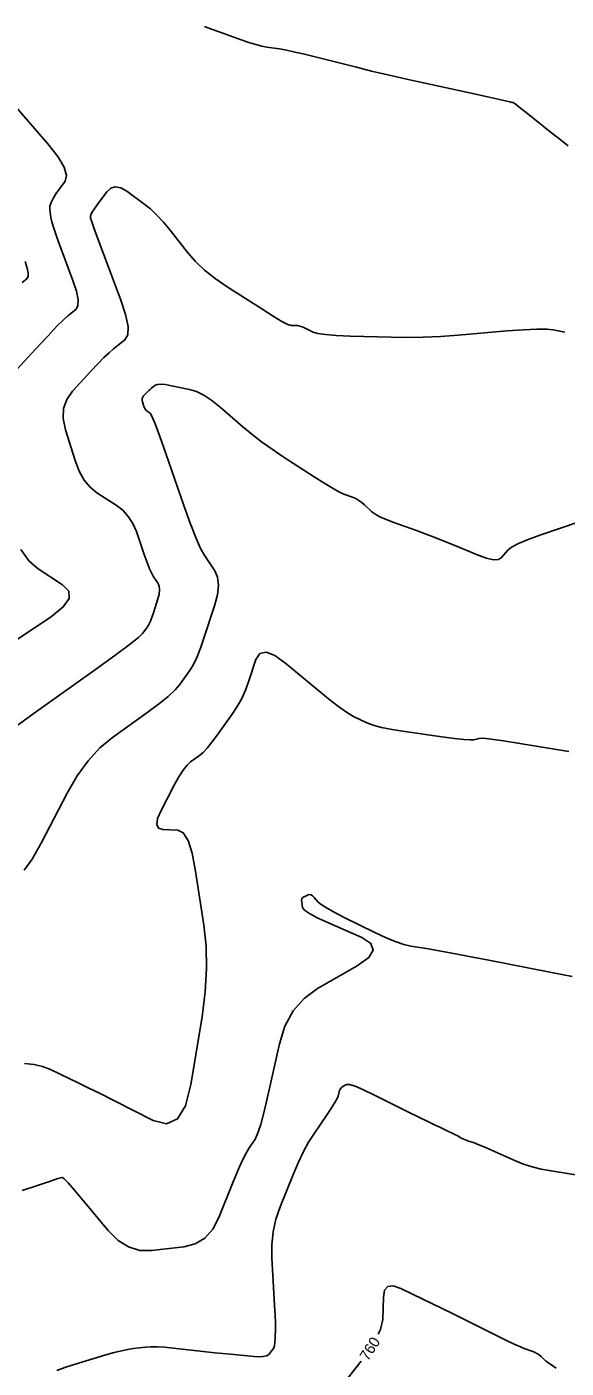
# Model space of a CAD drawing. Extents: x 2082232 to 2083549, y 592624 to 593832.
# Drawn here: x 2083057.2 to 2083092.5, y 592713.5 to 592801.1 of the extents above; entities that cross this region are included whole.
import ezdxf

# ---------------------------------------------------------------- set-up
doc = ezdxf.new("R2010")
doc.units = 0
doc.layers.add('DT_X_Contour_Major', color=7, linetype='Continuous')
doc.layers.add('DT_X_Contour_Minor', color=7, linetype='Continuous')

msp = doc.modelspace()

# ---------------------------------------------------------------- linework, layer by layer
at = {"layer": 'DT_X_Contour_Major'}
for points in [[(2083056.614, 592755.486), (2083057.877, 592756.387), (2083061.717, 592759.128), (2083062.99, 592760.046), (2083063.929, 592760.742), (2083064.533, 592761.219), (2083064.803, 592761.474), (2083065.078, 592761.86), (2083065.182, 592762.03), (2083065.288, 592762.248), (2083065.396, 592762.514), (2083065.506, 592762.83), (2083065.802, 592763.736), (2083065.886, 592764.054), (2083065.915, 592764.328), (2083065.888, 592764.558), (2083065.807, 592764.743), (2083065.517, 592765.179), (2083065.398, 592765.393), (2083065.257, 592765.705), (2083065.095, 592766.118), (2083064.912, 592766.629), (2083064.396, 592768.126), (2083064.167, 592768.655), (2083063.869, 592769.119), (2083063.502, 592769.519), (2083063.066, 592769.854), (2083061.809, 592770.663), (2083061.368, 592771.022), (2083060.985, 592771.494), (2083060.661, 592772.078), (2083060.396, 592772.774), (2083059.769, 592774.781), (2083059.62, 592775.503), (2083059.645, 592776.161), (2083059.844, 592776.756), (2083060.217, 592777.288), (2083061.442, 592778.623), (2083061.878, 592779.088), (2083062.269, 592779.483), (2083062.613, 592779.807), (2083062.911, 592780.06), (2083063.645, 592780.641), (2083063.834, 592780.97), (2083063.849, 592781.524), (2083063.692, 592782.301), (2083063.362, 592783.301), (2083062.251, 592786.267), (2083061.885, 592787.246), (2083061.623, 592787.96), (2083061.463, 592788.408), (2083061.405, 592788.59), (2083061.389, 592788.721), (2083061.413, 592788.804), (2083061.496, 592788.954), (2083061.639, 592789.172), (2083061.841, 592789.458), (2083062.46, 592790.31), (2083062.716, 592790.551), (2083063.019, 592790.636), (2083063.369, 592790.565), (2083063.766, 592790.338), (2083064.889, 592789.523), (2083065.311, 592789.186), (2083065.738, 592788.785), (2083066.169, 592788.322), (2083066.603, 592787.795), (2083067.766, 592786.306), (2083068.253, 592785.75), (2083068.843, 592785.198), (2083069.534, 592784.649), (2083070.327, 592784.105), (2083072.579, 592782.659), (2083073.331, 592782.185), (2083073.901, 592781.847), (2083074.289, 592781.646), (2083074.493, 592781.581), (2083074.794, 592781.59), (2083074.918, 592781.581), (2083075.062, 592781.547), (2083075.229, 592781.488), (2083075.416, 592781.405), (2083075.944, 592781.148), (2083076.243, 592781.06), (2083076.743, 592780.988), (2083077.444, 592780.933), (2083078.347, 592780.893), (2083081.022, 592780.81), (2083082.049, 592780.795), (2083083.124, 592780.814), (2083084.245, 592780.866), (2083085.414, 592780.952), (2083088.596, 592781.226), (2083089.679, 592781.308), (2083090.543, 592781.348), (2083091.188, 592781.345), (2083091.614, 592781.301), (2083092.362, 592781.148)], [(2083080.184, 592715.752), (2083080.341, 592716.059), (2083080.494, 592716.711), (2083080.525, 592718.171), (2083080.605, 592718.617), (2083080.82, 592718.86), (2083081.171, 592718.898), (2083081.658, 592718.734), (2083083.138, 592718.023), (2083083.72, 592717.742), (2083084.354, 592717.433), (2083085.041, 592717.095), (2083085.781, 592716.728), (2083087.826, 592715.711), (2083088.519, 592715.37), (2083089.067, 592715.107), (2083089.47, 592714.923), (2083089.726, 592714.818), (2083090.217, 592714.644), (2083090.392, 592714.573), (2083090.551, 592714.491), (2083090.694, 592714.398), (2083090.82, 592714.293), (2083091.134, 592714), (2083091.363, 592713.828), (2083091.814, 592713.533)], [(2083078.174, 592712.855), (2083079.062, 592713.982)]]:
    msp.add_lwpolyline(points, dxfattribs=at)
at = {"layer": 'DT_X_Contour_Minor'}
for points in [[(2083068.851, 592801.099), (2083069.292, 592800.925), (2083069.797, 592800.738), (2083071.229, 592800.222), (2083071.737, 592800.048), (2083072.188, 592799.911), (2083072.58, 592799.811), (2083072.915, 592799.749), (2083073.73, 592799.634), (2083074.116, 592799.567), (2083074.662, 592799.45), (2083075.37, 592799.284), (2083076.238, 592799.07), (2083078.767, 592798.432), (2083079.752, 592798.188), (2083080.809, 592797.937), (2083081.938, 592797.679), (2083083.14, 592797.412), (2083086.441, 592796.692), (2083087.525, 592796.455), (2083088.303, 592796.285), (2083088.773, 592796.181), (2083088.936, 592796.144), (2083088.962, 592796.135), (2083088.971, 592796.132), (2083088.978, 592796.131), (2083088.984, 592796.131), (2083088.989, 592796.133), (2083088.998, 592796.139), (2083089.054, 592796.099), (2083089.214, 592795.976), (2083089.477, 592795.769), (2083089.844, 592795.479), (2083090.961, 592794.593), (2083091.42, 592794.229), (2083091.962, 592793.8), (2083092.585, 592793.306)], [(2083055.57, 592777.592), (2083057.835, 592780.06), (2083058.603, 592780.889), (2083059.207, 592781.526), (2083059.648, 592781.97), (2083059.926, 592782.221), (2083060.447, 592782.634), (2083060.582, 592782.869), (2083060.593, 592783.262), (2083060.481, 592783.815), (2083060.246, 592784.527), (2083059.456, 592786.636), (2083059.193, 592787.354), (2083058.999, 592787.923), (2083058.872, 592788.345), (2083058.813, 592788.619), (2083058.747, 592789.154), (2083058.754, 592789.368), (2083058.822, 592789.609), (2083058.953, 592789.877), (2083059.146, 592790.172), (2083059.745, 592790.996), (2083059.842, 592791.38), (2083059.685, 592791.915), (2083059.274, 592792.6), (2083058.608, 592793.436), (2083056.493, 592795.867)], [(2083056.94, 592784.382), (2083057.25, 592784.628), (2083057.33, 592784.767), (2083057.336, 592785.001), (2083057.27, 592785.329), (2083057.13, 592785.752)], [(2083057.069, 592746.044), (2083057.581, 592746.757), (2083058.176, 592747.806), (2083059.871, 592751.051), (2083060.533, 592752.191), (2083061.247, 592753.178), (2083062.013, 592754.011), (2083062.831, 592754.69), (2083065.082, 592756.297), (2083065.85, 592756.866), (2083066.465, 592757.365), (2083066.928, 592757.796), (2083067.237, 592758.159), (2083067.86, 592759.034), (2083068.095, 592759.418), (2083068.336, 592759.912), (2083068.58, 592760.516), (2083068.83, 592761.231), (2083069.501, 592763.284), (2083069.69, 592764.004), (2083069.755, 592764.624), (2083069.696, 592765.145), (2083069.512, 592765.565), (2083068.855, 592766.553), (2083068.584, 592767.036), (2083068.266, 592767.744), (2083067.899, 592768.677), (2083067.484, 592769.836), (2083066.314, 592773.226), (2083065.921, 592774.344), (2083065.621, 592775.156), (2083065.412, 592775.662), (2083065.294, 592775.861), (2083065.104, 592775.983), (2083065.038, 592776.037), (2083064.98, 592776.108), (2083064.931, 592776.197), (2083064.891, 592776.302), (2083064.796, 592776.605), (2083064.774, 592776.714), (2083064.777, 592776.814), (2083064.807, 592776.904), (2083064.864, 592776.984), (2083065.049, 592777.186), (2083065.121, 592777.261), (2083065.2, 592777.337), (2083065.285, 592777.412), (2083065.376, 592777.486), (2083065.627, 592777.685), (2083065.764, 592777.738), (2083065.988, 592777.75), (2083066.298, 592777.721), (2083066.695, 592777.65), (2083067.87, 592777.405), (2083068.325, 592777.264), (2083068.81, 592777.025), (2083069.324, 592776.688), (2083069.867, 592776.253), (2083071.356, 592774.964), (2083071.939, 592774.479), (2083072.572, 592773.993), (2083073.254, 592773.505), (2083073.986, 592773.016), (2083076.005, 592771.709), (2083076.694, 592771.271), (2083077.247, 592770.935), (2083077.665, 592770.703), (2083077.946, 592770.574), (2083078.515, 592770.368), (2083078.724, 592770.28), (2083078.922, 592770.169), (2083079.111, 592770.037), (2083079.291, 592769.884), (2083079.756, 592769.445), (2083079.977, 592769.276), (2083080.295, 592769.099), (2083080.707, 592768.914), (2083081.214, 592768.721), (2083082.693, 592768.195), (2083083.256, 592767.99), (2083083.836, 592767.769), (2083084.432, 592767.533), (2083085.045, 592767.282), (2083086.702, 592766.59), (2083087.264, 592766.386), (2083087.708, 592766.292), (2083088.035, 592766.308), (2083088.245, 592766.434), (2083088.646, 592766.916), (2083088.894, 592767.114), (2083089.338, 592767.346), (2083089.978, 592767.613), (2083090.814, 592767.914), (2083093.304, 592768.763)], [(2083056.277, 592760.881), (2083058.85, 592762.598), (2083059.619, 592763.21), (2083059.996, 592763.757), (2083059.982, 592764.24), (2083059.577, 592764.659), (2083057.974, 592765.69), (2083057.394, 592766.203), (2083056.855, 592766.966)], [(2083057.098, 592733.426), (2083057.714, 592733.348), (2083058.274, 592733.211), (2083058.779, 592733.016), (2083060.049, 592732.417), (2083060.586, 592732.16), (2083061.245, 592731.837), (2083062.025, 592731.449), (2083062.926, 592730.996), (2083065.492, 592729.701), (2083066.368, 592729.483), (2083067.071, 592729.801), (2083067.601, 592730.655), (2083067.958, 592732.046), (2083068.68, 592736.468), (2083068.891, 592738.084), (2083068.983, 592739.618), (2083068.956, 592741.069), (2083068.81, 592742.438), (2083068.26, 592745.976), (2083068.034, 592747.138), (2083067.766, 592747.972), (2083067.457, 592748.478), (2083067.106, 592748.655), (2083066.117, 592748.688), (2083065.833, 592748.776), (2083065.721, 592749.013), (2083065.781, 592749.401), (2083066.015, 592749.938), (2083066.868, 592751.571), (2083067.175, 592752.126), (2083067.456, 592752.566), (2083067.71, 592752.892), (2083067.939, 592753.103), (2083068.513, 592753.513), (2083068.747, 592753.712), (2083069.018, 592754), (2083069.327, 592754.377), (2083069.672, 592754.844), (2083070.641, 592756.208), (2083070.982, 592756.724), (2083071.276, 592757.248), (2083071.524, 592757.781), (2083071.725, 592758.322), (2083072.201, 592759.777), (2083072.457, 592760.17), (2083072.87, 592760.258), (2083073.438, 592760.043), (2083074.163, 592759.523), (2083076.304, 592757.73), (2083077.048, 592757.122), (2083077.673, 592756.643), (2083078.181, 592756.292), (2083078.57, 592756.071), (2083079.45, 592755.651), (2083079.852, 592755.497), (2083080.399, 592755.35), (2083081.09, 592755.211), (2083081.925, 592755.078), (2083084.345, 592754.733), (2083085.156, 592754.625), (2083085.772, 592754.557), (2083086.195, 592754.53), (2083086.423, 592754.545), (2083086.774, 592754.637), (2083087.039, 592754.643), (2083087.571, 592754.59), (2083088.37, 592754.48), (2083089.436, 592754.311), (2083092.635, 592753.782)], [(2083056.936, 592725.118), (2083058.005, 592725.48), (2083058.781, 592725.741), (2083059.263, 592725.901), (2083059.453, 592725.959), (2083059.567, 592725.981), (2083059.682, 592725.895), (2083059.942, 592725.62), (2083060.347, 592725.157), (2083060.896, 592724.505), (2083062.554, 592722.515), (2083063.197, 592721.874), (2083063.882, 592721.442), (2083064.611, 592721.22), (2083065.382, 592721.207), (2083067.497, 592721.453), (2083068.234, 592721.643), (2083068.862, 592722.026), (2083069.379, 592722.603), (2083069.785, 592723.375), (2083070.723, 592725.691), (2083071.049, 592726.479), (2083071.327, 592727.107), (2083071.555, 592727.573), (2083071.733, 592727.879), (2083072.144, 592728.48), (2083072.313, 592728.832), (2083072.512, 592729.437), (2083072.742, 592730.295), (2083073.002, 592731.407), (2083073.735, 592734.708), (2083074.097, 592735.861), (2083074.633, 592736.845), (2083075.343, 592737.659), (2083076.227, 592738.304), (2083078.816, 592739.798), (2083079.563, 592740.333), (2083079.862, 592740.819), (2083079.714, 592741.254), (2083079.117, 592741.639), (2083076.931, 592742.6), (2083076.21, 592742.932), (2083075.69, 592743.208), (2083075.368, 592743.427), (2083075.247, 592743.59), (2083075.188, 592743.948), (2083075.181, 592744.071), (2083075.204, 592744.171), (2083075.257, 592744.249), (2083075.34, 592744.303), (2083075.603, 592744.417), (2083075.701, 592744.439), (2083075.801, 592744.421), (2083075.901, 592744.361), (2083076.002, 592744.26), (2083076.272, 592743.936), (2083076.454, 592743.784), (2083076.798, 592743.569), (2083077.303, 592743.292), (2083077.97, 592742.952), (2083079.963, 592741.964), (2083080.671, 592741.631), (2083081.3, 592741.372), (2083081.85, 592741.189), (2083082.321, 592741.08), (2083083.473, 592740.891), (2083084.042, 592740.791), (2083084.888, 592740.635), (2083086.009, 592740.422), (2083087.406, 592740.153), (2083091.499, 592739.358), (2083092.85, 592739.087)], [(2083059.204, 592713.377), (2083059.716, 592713.57), (2083060.258, 592713.754), (2083060.829, 592713.932), (2083062.391, 592714.395), (2083062.942, 592714.551), (2083063.424, 592714.673), (2083063.837, 592714.761), (2083064.18, 592714.814), (2083065.004, 592714.908), (2083065.348, 592714.931), (2083065.762, 592714.929), (2083066.246, 592714.9), (2083066.801, 592714.847), (2083068.373, 592714.669), (2083068.951, 592714.605), (2083069.505, 592714.545), (2083070.037, 592714.49), (2083070.545, 592714.439), (2083071.868, 592714.309), (2083072.314, 592714.28), (2083072.657, 592714.289), (2083072.897, 592714.336), (2083073.036, 592714.422), (2083073.269, 592714.702), (2083073.347, 592714.828), (2083073.403, 592714.994), (2083073.44, 592715.2), (2083073.456, 592715.447), (2083073.471, 592716.16), (2083073.469, 592716.502), (2083073.453, 592716.993), (2083073.423, 592717.634), (2083073.378, 592718.424), (2083073.24, 592720.729), (2083073.235, 592721.587), (2083073.325, 592722.429), (2083073.51, 592723.257), (2083073.788, 592724.07), (2083074.658, 592726.219), (2083074.985, 592726.985), (2083075.313, 592727.67), (2083075.642, 592728.275), (2083075.972, 592728.799), (2083076.853, 592730.091), (2083077.146, 592730.528), (2083077.362, 592730.872), (2083077.501, 592731.123), (2083077.564, 592731.28), (2083077.629, 592731.575), (2083077.663, 592731.678), (2083077.713, 592731.768), (2083077.782, 592731.843), (2083077.867, 592731.905), (2083078.119, 592732.05), (2083078.304, 592732.047), (2083078.67, 592731.929), (2083079.218, 592731.696), (2083079.946, 592731.347), (2083082.13, 592730.265), (2083082.874, 592729.897), (2083083.467, 592729.606), (2083083.908, 592729.392), (2083084.199, 592729.254), (2083084.772, 592728.988), (2083084.972, 592728.895), (2083085.139, 592728.813), (2083085.274, 592728.744), (2083085.377, 592728.687), (2083085.61, 592728.552), (2083085.704, 592728.502), (2083085.813, 592728.453), (2083085.937, 592728.404), (2083086.075, 592728.356), (2083086.462, 592728.23), (2083086.653, 592728.161), (2083086.935, 592728.045), (2083087.31, 592727.885), (2083087.776, 592727.679), (2083089.141, 592727.07), (2083089.671, 592726.857), (2083090.236, 592726.676), (2083090.836, 592726.526), (2083091.472, 592726.408), (2083093.215, 592726.134)]]:
    msp.add_lwpolyline(points, dxfattribs=at)

# ---------------------------------------------------------------- texts
at = {"layer": 'DT_X_Contour_Major'}
msp.add_text('760', height=0.7, rotation=57.63331, dxfattribs=at).set_placement((2083079.515, 592713.957))

doc.saveas('drawing.dxf')
